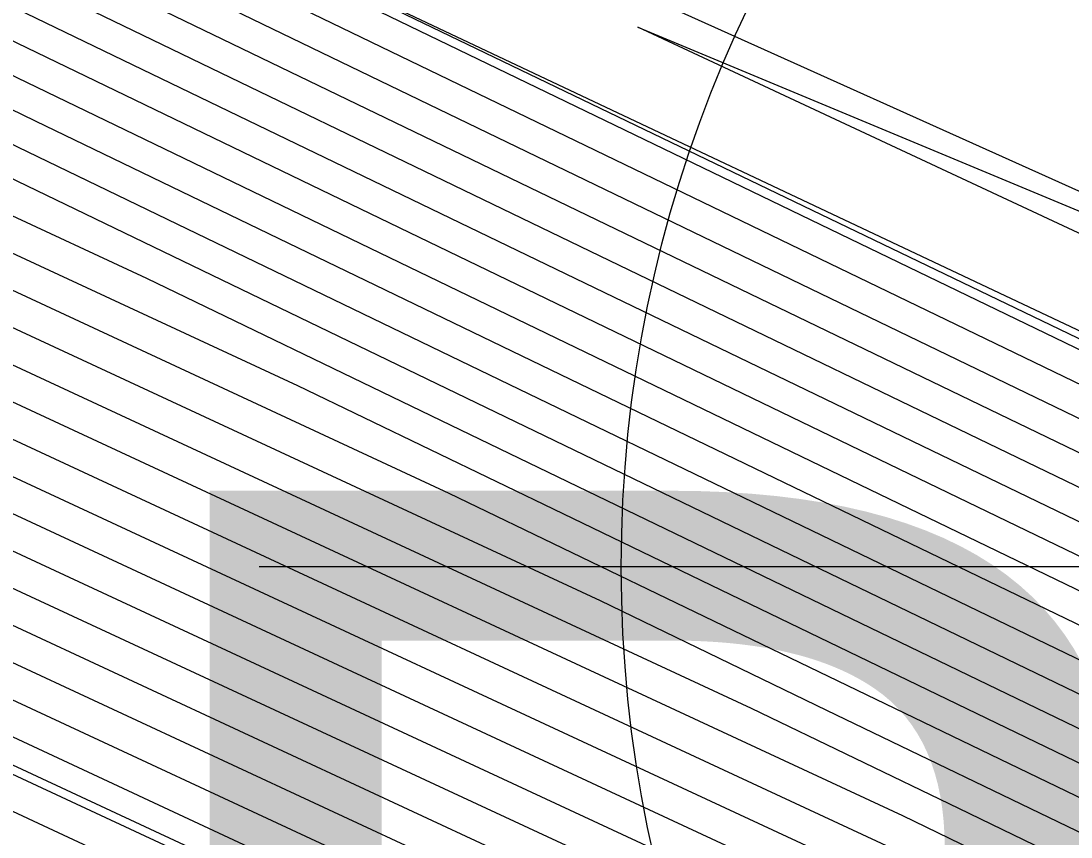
# Model space of a CAD drawing. Extents: x 2531902 to 2533249, y 715219 to 716099.
# Drawn here: x 2532879.003 to 2532880.906, y 715648.885 to 715650.364 of the extents above; entities that cross this region are included whole.
import ezdxf

# ---------------------------------------------------------------- set-up
doc = ezdxf.new("R2010")
doc.units = 0
for name, color, linetype in [('DTM Contours Major', 7, 'Continuous'), ('DTM Contours Minor', 7, 'Continuous'), ('Exist DTM Crownline Cogo Comment', 7, 'Continuous'), ('Exist Hydro Stream or Body of Water', 7, 'Continuous'), ('Exist Roads Soil', 7, 'Continuous'), ('Exist Roads Soil Cogo Point CELL', 7, 'Continuous'), ('Exist Structure Major Bridge WW', 7, 'Continuous'), ('Exist Structure Major Deck Tunnel Box Culvert', 7, 'Continuous')]:
    doc.layers.add(name, color=color, linetype=linetype)

msp = doc.modelspace()

# ---------------------------------------------------------------- linework, layer by layer
at = {"layer": 'DTM Contours Major'}
for points in [[(2532880.4173, 715707.7023), (2532870.8336, 715686.9513), (2532870.156, 715685.4588), (2532865.159, 715674.6322), (2532860.9403, 715667.3212), (2532863.6732, 715667.3927), (2532863.8378, 715665.5391), (2532863.5753, 715660.8674), (2532863.5, 715660.1751), (2532863.2844, 715660.3912), (2532863.2423, 715660.3513), (2532863.0774, 715658.7493), (2532865.0191, 715656.5296), (2532866.8632, 715655.8616), (2532867.3138, 715655.6984), (2532867.7624, 715655.5773), (2532869.1073, 715654.9278), (2532869.9916, 715654.4032), (2532870.4912, 715654.1618), (2532874.1022, 715652.4169), (2532878.6826, 715650.2881), (2532879.2681, 715650.0053), (2532882.8217, 715648.2889)], [(2532860.9162, 715671.3896), (2532857.5362, 715665.532), (2532862.2836, 715665.6564), (2532862.5695, 715662.4364), (2532862.5261, 715661.6633), (2532862.5136, 715661.5487), (2532862.4667, 715661.5958), (2532862.0439, 715661.0748), (2532862.2397, 715660.9026), (2532862.1043, 715659.5873), (2532865.0896, 715656.1745), (2532866.3833, 715655.7059), (2532867.0843, 715655.452), (2532867.7821, 715655.2637), (2532868.7255, 715654.808), (2532870.0984, 715653.9935), (2532870.4489, 715653.8242), (2532872.9819, 715652.6002), (2532880.0525, 715649.314), (2532880.4632, 715649.1156), (2532882.9561, 715647.9116)], [(2532857.4738, 715669.534), (2532854.1322, 715663.7429), (2532860.8939, 715663.92), (2532861.0702, 715661.9351), (2532860.7708, 715661.5661), (2532861.2091, 715661.1809), (2532861.1313, 715660.4253), (2532865.1602, 715655.8194), (2532865.9033, 715655.5502), (2532866.8547, 715655.2057), (2532867.8017, 715654.95), (2532868.3437, 715654.6883), (2532870.2051, 715653.5839), (2532870.4065, 715653.4866), (2532871.8617, 715652.7835), (2532881.4224, 715648.3399)], [(2532865.1062, 715668.6418), (2532864.6907, 715661.2507), (2532864.7419, 715659.9322), (2532864.7057, 715659.8717), (2532864.6141, 715659.9765), (2532864.4863, 715658.8015), (2532864.3881, 715658.8999), (2532864.1267, 715658.6523), (2532864.0504, 715657.9114), (2532864.9485, 715656.8846), (2532867.3431, 715656.0173), (2532867.5434, 715655.9448), (2532867.7428, 715655.891), (2532869.4892, 715655.0475), (2532869.8848, 715654.8128), (2532870.5336, 715654.4993), (2532875.2225, 715652.2336), (2532877.3127, 715651.2621), (2532878.0729, 715650.895), (2532882.6874, 715648.6662)], [(2532855.348, 715662.0747), (2532859.5043, 715662.1836), (2532859.5137, 715662.0773), (2532859.4977, 715662.0575), (2532860.1784, 715661.4592), (2532860.1582, 715661.2633), (2532865.2307, 715655.4643), (2532865.4234, 715655.3946), (2532866.6251, 715654.9593), (2532867.8213, 715654.6364), (2532867.9619, 715654.5685), (2532870.3119, 715653.1743), (2532870.3641, 715653.1491), (2532870.7414, 715652.9668), (2532882.7923, 715647.3658)]]:
    msp.add_lwpolyline(points, dxfattribs=at)
at = {"layer": 'DTM Contours Minor'}
for points in [[(2532883.3136, 715713.1212), (2532871.1553, 715686.7957), (2532870.6194, 715685.6152), (2532865.2179, 715673.9123), (2532861.6211, 715667.679), (2532863.9512, 715667.74), (2532864.0915, 715666.1596), (2532863.7851, 715660.7082), (2532863.6972, 715659.9004), (2532863.5052, 715660.0929), (2532863.4192, 715660.0115), (2532863.272, 715658.5817), (2532865.005, 715656.6006), (2532866.9592, 715655.8928), (2532867.3598, 715655.7477), (2532867.7585, 715655.64), (2532869.1837, 715654.9517), (2532869.9702, 715654.4851), (2532870.4997, 715654.2293), (2532874.3262, 715652.3803), (2532878.4086, 715650.4829), (2532879.029, 715650.1832), (2532882.7948, 715648.3644)], [(2532880.761, 715709.2987), (2532870.5119, 715687.1069), (2532869.6927, 715685.3024), (2532865.1001, 715675.3521), (2532860.2595, 715666.9634), (2532863.3953, 715667.0455), (2532863.5842, 715664.9185), (2532863.3654, 715661.0266), (2532863.3027, 715660.4498), (2532863.0665, 715660.6867), (2532863.0624, 715660.6817), (2532863.0643, 715660.68), (2532862.8828, 715658.9169), (2532865.0332, 715656.4585), (2532866.7672, 715655.8305), (2532867.2679, 715655.6491), (2532867.7664, 715655.5146), (2532869.031, 715654.9038), (2532870.0129, 715654.3213), (2532870.4827, 715654.0942), (2532873.8781, 715652.4536), (2532878.9566, 715650.0933), (2532879.5071, 715649.8274), (2532882.8486, 715648.2134)], [(2532881.8591, 715709.1197), (2532871.4771, 715686.6401), (2532871.0828, 715685.7716), (2532865.2768, 715673.1923), (2532862.3019, 715668.0368), (2532864.2291, 715668.0873), (2532864.3452, 715666.7801), (2532863.9949, 715660.549), (2532863.8945, 715659.6256), (2532863.7259, 715659.7947), (2532863.5961, 715659.6717), (2532863.4666, 715658.4141), (2532864.9908, 715656.6716), (2532867.0552, 715655.9239), (2532867.4057, 715655.797), (2532867.7546, 715655.7028), (2532869.2601, 715654.9757), (2532869.9489, 715654.567), (2532870.5082, 715654.2968), (2532874.5503, 715652.3436), (2532878.1346, 715650.6777), (2532878.79, 715650.3612), (2532882.768, 715648.4398)], [(2532879.4847, 715707.3874), (2532870.1901, 715687.2625), (2532869.2293, 715685.146), (2532865.0412, 715676.0721), (2532859.5787, 715666.6055), (2532863.1174, 715666.6982), (2532863.3305, 715664.298), (2532863.1556, 715661.1857), (2532863.1054, 715660.7245), (2532862.9165, 715660.914), (2532862.8078, 715660.7799), (2532862.8581, 715660.7357), (2532862.6881, 715659.0845), (2532865.0473, 715656.3875), (2532866.6712, 715655.7994), (2532867.222, 715655.5999), (2532867.7703, 715655.4518), (2532868.9546, 715654.8799), (2532870.0343, 715654.2393), (2532870.4743, 715654.0267), (2532873.6541, 715652.4902), (2532879.2305, 715649.8984), (2532879.7461, 715649.6494), (2532882.8755, 715648.138)], [(2532878.2083, 715705.4761), (2532869.8684, 715687.4182), (2532868.7659, 715684.9896), (2532864.9823, 715676.792), (2532858.8979, 715666.2477), (2532862.8394, 715666.3509), (2532863.0768, 715663.6774), (2532862.9457, 715661.3449), (2532862.9081, 715660.9993), (2532862.7666, 715661.1412), (2532862.5531, 715660.8782), (2532862.652, 715660.7913), (2532862.4935, 715659.2521), (2532865.0614, 715656.3165), (2532866.5752, 715655.7682), (2532867.1761, 715655.5506), (2532867.7742, 715655.3891), (2532868.8782, 715654.8559), (2532870.0557, 715654.1574), (2532870.4658, 715653.9592), (2532873.43, 715652.5269), (2532879.5045, 715649.7036), (2532879.9851, 715649.4715), (2532882.9023, 715648.0625)], [(2532876.932, 715703.5649), (2532869.5466, 715687.5738), (2532868.3025, 715684.8332), (2532864.9234, 715677.512), (2532858.2171, 715665.8899), (2532862.5615, 715666.0036), (2532862.8232, 715663.0569), (2532862.7359, 715661.5041), (2532862.7109, 715661.274), (2532862.6166, 715661.3685), (2532862.2985, 715660.9765), (2532862.4459, 715660.847), (2532862.2989, 715659.4197), (2532865.0755, 715656.2455), (2532866.4792, 715655.7371), (2532867.1302, 715655.5013), (2532867.7782, 715655.3264), (2532868.8019, 715654.832), (2532870.077, 715654.0755), (2532870.4573, 715653.8917), (2532873.206, 715652.5635), (2532879.7785, 715649.5088), (2532880.2242, 715649.2936), (2532882.9292, 715647.987)], [(2532878.4515, 715700.8891), (2532871.7988, 715686.4845), (2532871.5462, 715685.9279), (2532865.3357, 715672.4724), (2532862.9827, 715668.3947), (2532864.507, 715668.4346), (2532864.5988, 715667.4007), (2532864.2048, 715660.3898), (2532864.0918, 715659.3509), (2532863.9467, 715659.4964), (2532863.7729, 715659.3319), (2532863.6612, 715658.2466), (2532864.9767, 715656.7426), (2532867.1511, 715655.9551), (2532867.4516, 715655.8462), (2532867.7507, 715655.7655), (2532869.3364, 715654.9996), (2532869.9275, 715654.649), (2532870.5166, 715654.3643), (2532874.7743, 715652.3069), (2532877.8606, 715650.8725), (2532878.551, 715650.5391), (2532882.7411, 715648.5153)], [(2532874.3794, 715699.7423), (2532868.9032, 715687.885), (2532867.3758, 715684.5205), (2532864.8056, 715678.9518), (2532856.8554, 715665.1742), (2532862.0056, 715665.3091), (2532862.3154, 715661.8213), (2532861.7893, 715661.173), (2532862.0336, 715660.9583), (2532861.9097, 715659.7549), (2532865.1037, 715656.1035), (2532866.2873, 715655.6748), (2532867.0383, 715655.4028), (2532867.786, 715655.2009), (2532868.6491, 715654.7841), (2532870.1197, 715653.9116), (2532870.4404, 715653.7567), (2532872.7579, 715652.6368), (2532880.3265, 715649.1192), (2532880.7022, 715648.9377), (2532882.9829, 715647.8361)], [(2532873.1031, 715697.8311), (2532868.5814, 715688.0406), (2532866.9124, 715684.3641), (2532864.7467, 715679.6718), (2532856.1746, 715664.8164), (2532861.7277, 715664.9618), (2532862.0041, 715661.8498), (2532861.5346, 715661.2713), (2532861.8275, 715661.0139), (2532861.7151, 715659.9225), (2532865.1178, 715656.0324), (2532866.1913, 715655.6437), (2532866.9924, 715655.3535), (2532867.7899, 715655.1382), (2532868.5728, 715654.7601), (2532870.1411, 715653.8297), (2532870.4319, 715653.6892), (2532872.5338, 715652.6735), (2532880.6005, 715648.9244), (2532880.9412, 715648.7598)], [(2532871.8268, 715695.9198), (2532868.2597, 715688.1962), (2532866.4491, 715684.2077), (2532864.6878, 715680.3917), (2532855.4938, 715664.4586), (2532861.4498, 715664.6145), (2532861.6928, 715661.8782), (2532861.28, 715661.3696), (2532861.6213, 715661.0696), (2532861.5205, 715660.0901), (2532865.132, 715655.9614), (2532866.0953, 715655.6125), (2532866.9465, 715655.3042), (2532867.7939, 715655.0755), (2532868.4964, 715654.7362), (2532870.1624, 715653.7478), (2532870.4234, 715653.6216), (2532872.3098, 715652.7102), (2532880.8744, 715648.7295), (2532881.1803, 715648.5818)], [(2532870.5505, 715694.0085), (2532867.938, 715688.3518), (2532865.9857, 715684.0513), (2532864.6289, 715681.1117), (2532854.813, 715664.1007), (2532861.1719, 715664.2672), (2532861.3815, 715661.9066), (2532861.0254, 715661.4678), (2532861.4152, 715661.1252), (2532861.3259, 715660.2577), (2532865.1461, 715655.8904), (2532865.9993, 715655.5814), (2532866.9006, 715655.2549), (2532867.7978, 715655.0127), (2532868.4201, 715654.7122), (2532870.1838, 715653.6658), (2532870.415, 715653.5541), (2532872.0857, 715652.7468), (2532881.1484, 715648.5347)], [(2532875.0438, 715692.6585), (2532872.1205, 715686.3289), (2532872.0095, 715686.0843), (2532865.3946, 715671.7525), (2532863.6636, 715668.7525), (2532864.785, 715668.7819), (2532864.8525, 715668.0212), (2532864.4146, 715660.2307), (2532864.289, 715659.0762), (2532864.1674, 715659.1982), (2532863.9498, 715658.9921), (2532863.8558, 715658.079), (2532864.9626, 715656.8136), (2532867.2471, 715655.9862), (2532867.4975, 715655.8955), (2532867.7467, 715655.8282), (2532869.4128, 715655.0236), (2532869.9062, 715654.7309), (2532870.5251, 715654.4318), (2532874.9984, 715652.2703), (2532877.5867, 715651.0673), (2532878.3119, 715650.717), (2532882.7142, 715648.5907)], [(2532864.4522, 715683.2715), (2532852.7705, 715663.0273), (2532860.3381, 715663.2254), (2532860.4476, 715661.9919), (2532860.2615, 715661.7627), (2532860.7968, 715661.2922), (2532860.7421, 715660.7605), (2532865.1884, 715655.6774), (2532865.7113, 715655.488), (2532866.7628, 715655.1071), (2532867.8096, 715654.8246), (2532868.191, 715654.6404), (2532870.2479, 715653.4201), (2532870.3895, 715653.3516), (2532871.4135, 715652.8568), (2532881.9704, 715647.9503)], [(2532864.5111, 715682.5515), (2532853.4514, 715663.3851), (2532860.616, 715663.5727), (2532860.7589, 715661.9635), (2532860.5162, 715661.6644), (2532861.0029, 715661.2365), (2532860.9367, 715660.5929), (2532865.1743, 715655.7484), (2532865.8073, 715655.5191), (2532866.8088, 715655.1564), (2532867.8056, 715654.8873), (2532868.2673, 715654.6643), (2532870.2265, 715653.502), (2532870.398, 715653.4191), (2532871.6376, 715652.8201), (2532881.6964, 715648.1451)], [(2532829.3591, 715656.4468), (2532845.1961, 715658.6889), (2532845.4714, 715660.8009), (2532845.6526, 715665.0102), (2532847.9255, 715670.1646), (2532852.3926, 715674.3444), (2532862.9253, 715681.5964), (2532862.1318, 715680.0723), (2532852.0897, 715662.6694), (2532860.0601, 715662.8781), (2532860.1363, 715662.0204), (2532860.0069, 715661.8609), (2532860.5907, 715661.3478), (2532860.5475, 715660.9281), (2532865.2025, 715655.6064), (2532865.6154, 715655.4568), (2532866.7169, 715655.0579), (2532867.8135, 715654.7618), (2532868.1146, 715654.6164), (2532870.2692, 715653.3381), (2532870.3811, 715653.2841), (2532871.1895, 715652.8934), (2532882.2443, 715647.7555)], [(2532826.9898, 715655.6556), (2532846.3531, 715658.397), (2532846.6897, 715660.9792), (2532846.8189, 715663.9807), (2532849.5607, 715670.1985), (2532852.8461, 715673.2726), (2532860.5923, 715678.6061), (2532858.5695, 715674.7208), (2532851.4089, 715662.3116), (2532859.7822, 715662.5309), (2532859.825, 715662.0488), (2532859.7523, 715661.9592), (2532860.3846, 715661.4035), (2532860.3529, 715661.0957), (2532865.2166, 715655.5353), (2532865.5194, 715655.4257), (2532866.671, 715655.0086), (2532867.8174, 715654.6991), (2532868.0382, 715654.5925), (2532870.2906, 715653.2562), (2532870.3726, 715653.2166), (2532870.9654, 715652.9301), (2532882.5183, 715647.5606)], [(2532855.9263, 715672.6254), (2532851.4448, 715664.0179), (2532850.0473, 715661.5959), (2532853.6344, 715661.6899), (2532854.2984, 715659.973), (2532859.6172, 715661.8269), (2532859.9723, 715661.5148), (2532859.9636, 715661.4309), (2532865.2448, 715655.3933), (2532865.3274, 715655.3634), (2532866.5792, 715654.91), (2532867.8253, 715654.5736), (2532867.8855, 715654.5446), (2532870.3333, 715653.0923), (2532870.3556, 715653.0815), (2532870.5173, 715653.0034), (2532883.0663, 715647.171)], [(2532865.3599, 715669.2623), (2532865.1773, 715666.0154), (2532865.4423, 715659.1916), (2532865.255, 715658.8783), (2532864.7809, 715659.421), (2532864.6836, 715658.5267), (2532864.6089, 715658.6017), (2532864.3036, 715658.3125), (2532864.245, 715657.7438), (2532864.9344, 715656.9556), (2532867.4391, 715656.0485), (2532867.5893, 715655.9941), (2532867.7389, 715655.9537), (2532869.5655, 715655.0715), (2532869.8635, 715654.8947), (2532870.5421, 715654.5668), (2532875.4465, 715652.197), (2532877.0387, 715651.457), (2532877.8339, 715651.0729), (2532882.6605, 715648.7417)], [(2532827.0676, 715654.7273), (2532846.647, 715657.3953), (2532848.7567, 715657.6691), (2532849.1287, 715657.7174), (2532859.8845, 715661.4664), (2532865.2589, 715655.3223), (2532866.5333, 715654.8608), (2532867.8018, 715654.5183), (2532870.2935, 715653.04), (2532883.0656, 715647.1039), (2532883.3318, 715646.9802), (2532884.8537, 715646.3424), (2532885.8803, 715645.747), (2532886.5222, 715645.4187), (2532889.6021, 715644.0925), (2532889.7062, 715644.0477), (2532889.9515, 715644.1135), (2532891.4405, 715643.9665), (2532891.6864, 715643.8181), (2532896.1558, 715641.0642), (2532896.6626, 715640.7519), (2532907.0749, 715634.5784)], [(2532827.5946, 715654.5187), (2532846.0535, 715657.034), (2532848.0425, 715657.2922), (2532849.9027, 715657.5336), (2532860.1518, 715661.106), (2532865.2731, 715655.2513), (2532866.4874, 715654.8115), (2532867.6961, 715654.4852), (2532870.0705, 715653.0765), (2532882.2409, 715647.42), (2532883.572, 715646.8014), (2532884.9473, 715646.225), (2532885.8751, 715645.6869), (2532886.4551, 715645.3903), (2532889.2383, 715644.1919), (2532889.7587, 715643.9678), (2532889.9503, 715644.0191), (2532891.1133, 715643.9044), (2532891.3054, 715643.7885), (2532894.796, 715641.6376), (2532897.3301, 715640.076), (2532907.0611, 715634.3065)], [(2532867.7271, 715656.1419), (2532869.7946, 715655.1433), (2532869.7994, 715655.1405), (2532870.5675, 715654.7694), (2532876.1187, 715652.087), (2532876.2168, 715652.0414), (2532877.1168, 715651.6067), (2532882.5799, 715648.9681)], [(2532867.731, 715656.0791), (2532869.7183, 715655.1194), (2532869.8207, 715655.0586), (2532870.559, 715654.7019), (2532875.8946, 715652.1237), (2532876.4907, 715651.8466), (2532877.3558, 715651.4288), (2532882.6068, 715648.8926)], [(2532867.735, 715656.0164), (2532869.6419, 715655.0954), (2532869.8421, 715654.9767), (2532870.5505, 715654.6343), (2532875.6706, 715652.1603), (2532876.7647, 715651.6518), (2532877.5949, 715651.2508), (2532882.6336, 715648.8171)], [(2532882.4788, 715649.2521), (2532880.1212, 715650.3533), (2532882.0161, 715649.5634)]]:
    msp.add_lwpolyline(points, dxfattribs=at)
at = {"layer": 'Exist Hydro Stream or Body of Water'}
msp.add_lwpolyline([(2532790.1155, 715646.4953), (2532806.64, 715649.7746), (2532806.9437, 715649.8601), (2532823.8623, 715653.6082), (2532826.9358, 715654.7795), (2532846.7953, 715657.4856), (2532848.9353, 715657.7634), (2532859.8177, 715661.5565), (2532865.2554, 715655.3401), (2532866.5447, 715654.8731), (2532867.8282, 715654.5266), (2532870.3493, 715653.0309), (2532883.2718, 715647.0249), (2532884.8303, 715646.3718), (2532885.8817, 715645.762), (2532886.5389, 715645.4258), (2532889.693, 715644.0677), (2532889.9518, 715644.137), (2532891.5223, 715643.9821), (2532891.7817, 715643.8256), (2532896.4957, 715640.9208), (2532907.0783, 715634.6464)], dxfattribs=at)
at = {"layer": 'Exist Roads Soil'}
msp.add_lwpolyline([(2533033.002, 715963.552), (2533014.441, 715935.484), (2532992.666, 715901.095), (2532976.471, 715871.314), (2532962.05, 715845.129), (2532943.271, 715807.995), (2532921.982, 715764.363), (2532902.685, 715724.284), (2532889.068, 715694.204), (2532879.255, 715673.169), (2532870.648, 715655.411), (2532876.571, 715652.013), (2532882.435, 715649.375)], dxfattribs=at)
at = {"layer": 'Exist Roads Soil Cogo Point CELL'}
msp.add_lwpolyline([(2532882.435, 715646.375), (2532882.435, 715652.375), (2532882.435, 715649.375), (2532885.435, 715649.375), (2532879.435, 715649.375)], dxfattribs=at)
msp.add_circle((2532882.435, 715649.375), 2.344, dxfattribs=at)
at = {"layer": 'Exist Structure Major Bridge WW'}
msp.add_line((2532867.7271, 715656.1419), (2532886.0197, 715647.3333), dxfattribs=at)
at = {"layer": 'Exist Structure Major Deck Tunnel Box Culvert'}
msp.add_lwpolyline([(2532885.805, 715647.4942), (2532867.8116, 715655.9986), (2532853.1015, 715623.6818), (2532870.9792, 715615.3803), (2532885.805, 715647.4942)], dxfattribs=at)

# ---------------------------------------------------------------- texts
at = {"layer": 'Exist DTM Crownline Cogo Comment'}
msp.add_text('BL*3008', height=2.5, dxfattribs=at).set_placement((2532879.071, 715647.013))

doc.saveas('drawing.dxf')
